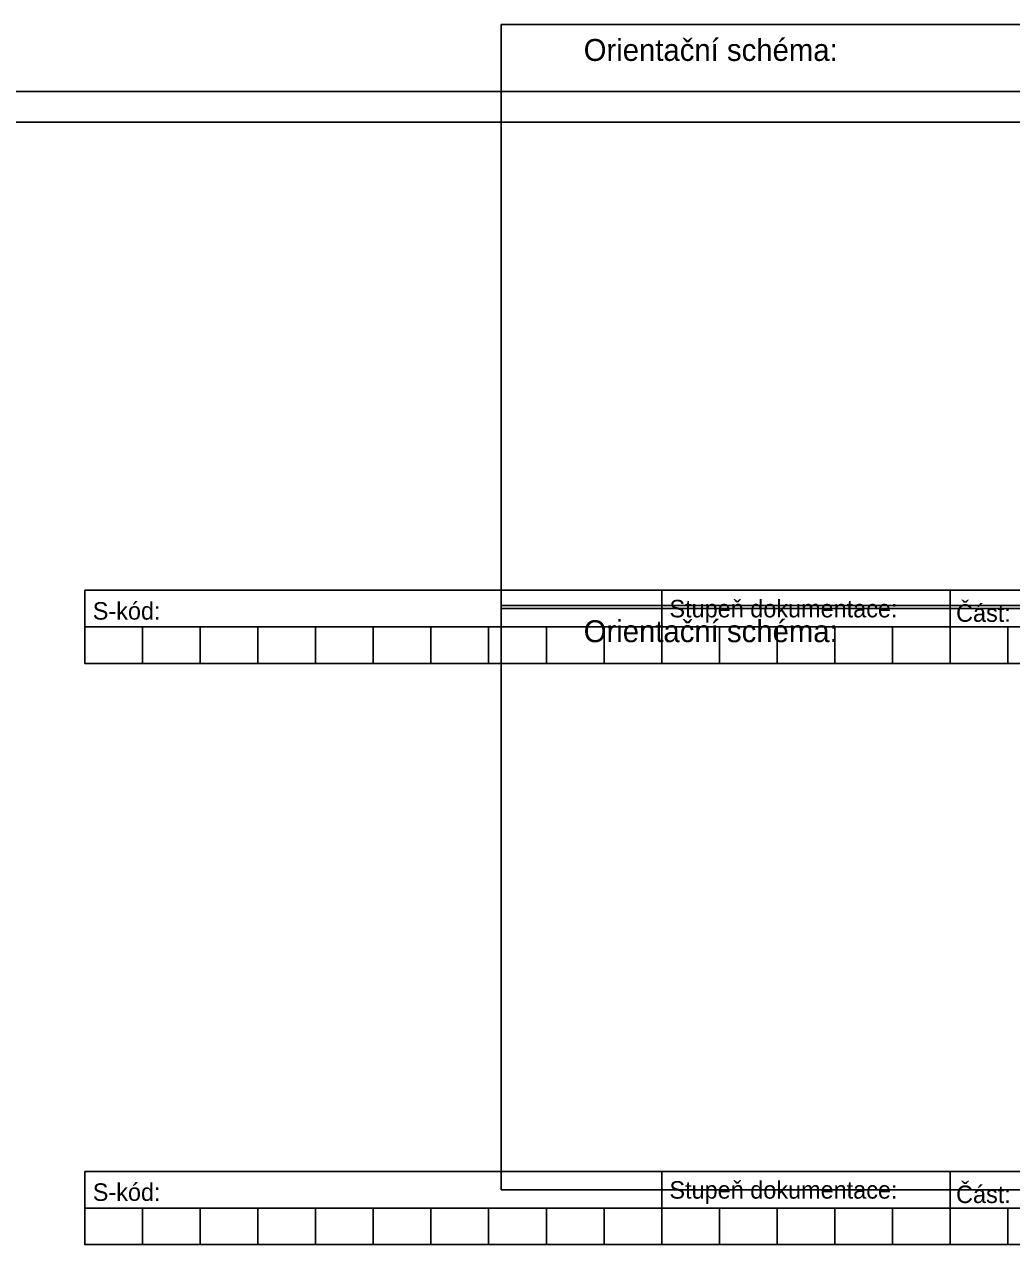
# Model space of a CAD drawing. Extents: x 1391 to 5528, y -6194 to 565.
# Drawn here: x 3139 to 3815, y -1104 to -268 of the extents above; entities that cross this region are included whole.
import ezdxf

# ---------------------------------------------------------------- set-up
doc = ezdxf.new("R2010")
doc.units = 0
for name, color, linetype in [('Vrstva 11', 7, 'Continuous'), ('Vrstva 2', 7, 'Continuous'), ('Vrstva 8', 7, 'Continuous')]:
    doc.layers.add(name, color=color, linetype=linetype)

# ---------------------------------------------------------------- blocks, each defined once
blk = doc.blocks.new('_U1')
at = {"layer": 'Vrstva 8'}
for p, q in [((-4.55, 0.25), (-4.55, -0.25)), ((-2.575, 0.25), (-2.575, -0.25)), ((8.5, 0), (-8.5, 0)), ((-8.105, 0), (-8.105, -0.25)), ((-7.71, 0), (-7.71, -0.25)), ((-7.315, 0), (-7.315, -0.25)), ((-6.92, 0), (-6.92, -0.25)), ((-6.525, 0), (-6.525, -0.25)), ((-6.13, 0), (-6.13, -0.25)), ((-5.735, 0), (-5.735, -0.25)), ((-5.34, 0), (-5.34, -0.25)), ((-4.945, 0), (-4.945, -0.25)), ((-4.155, 0), (-4.155, -0.25)), ((-3.76, 0), (-3.76, -0.25)), ((-3.365, 0), (-3.365, -0.25)), ((-2.97, 0), (-2.97, -0.25)), ((-2.18, 0), (-2.18, -0.25))]:
    blk.add_line(p, q, dxfattribs=at)
blk.add_lwpolyline([(-8.5, 0.25), (8.5, 0.25), (8.5, -0.25), (-8.5, -0.25)], close=True, dxfattribs=at)
for s, p in [('S-kód:', (-8.4454, 0.0493)), ('Stupeň dokumentace:', (-4.497, 0.0646)), ('Část:', (-2.5344, 0.0343))]:
    blk.add_text(s, height=0.12, dxfattribs=at).set_placement(p)
blk = doc.blocks.new('_U3')
at = {"layer": 'Vrstva 2'}
blk.add_lwpolyline([(-5.33255, 2.00005), (5.33245, 2.00005), (5.33245, -1.99995), (-5.33255, -1.99995)], close=True, dxfattribs=at)
blk.add_text('Orientační schéma:', height=0.15, dxfattribs=at).set_placement((-4.76755, 1.75005))

msp = doc.modelspace()

# ---------------------------------------------------------------- linework, layer by layer
at = {"layer": 'Vrstva 11'}
for p, q in [((1479.46, -314.06), (5527.72, -314.06)), ((1479.46, -334.9), (5527.72, -334.9))]:
    msp.add_line(p, q, dxfattribs=at)

# ---------------------------------------------------------------- block references
at = {"layer": 'Vrstva 2', "xscale": 100, "yscale": 100}
for p in [(3998.89, -468.01), (3998.89, -866.01)]:
    msp.add_blockref('_U3', p, dxfattribs=at)
at = {"layer": 'Vrstva 8', "xscale": 100, "yscale": 100}
for p in [(4030.56, -680.51), (4030.56, -1078.51)]:
    msp.add_blockref('_U1', p, dxfattribs=at)

doc.saveas('drawing.dxf')
